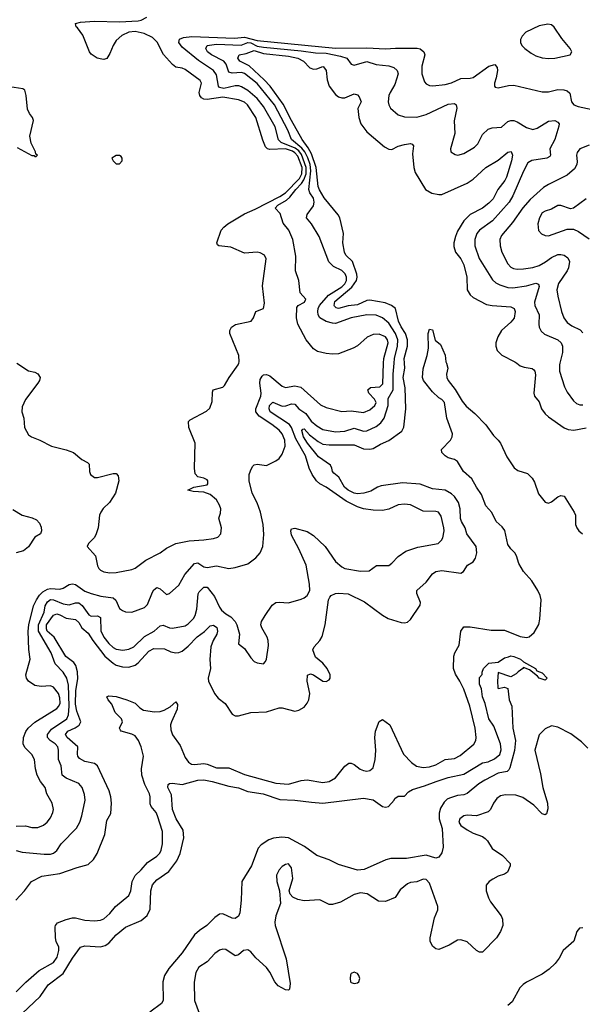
# Model space of a CAD drawing. Header units: inches. Extents: x 1552611 to 1694776, y 811966 to 917215.
# Tile 344 of 549: x 1642473 to 1646066, y 835906 to 842195. Entities that reach past the tile are written whole.
import ezdxf

# ---------------------------------------------------------------- set-up
doc = ezdxf.new("R2010")
doc.units = ezdxf.units.IN
doc.header["$MEASUREMENT"] = 0
doc.layers.add('B6843', color=7, linetype='Continuous')
doc.layers.add('B6844', color=7, linetype='Continuous')

msp = doc.modelspace()

# ---------------------------------------------------------------- linework, layer by layer
at = {"layer": 'B6843', "color": 5}
for points, elevation in [([(1642448.6, 836570), (1642505, 836630), (1642548.3, 836690), (1642615, 836725), (1642730, 836741.2), (1642839.7, 836780.3), (1642910, 836799.4), (1642945.5, 836830), (1642969, 836870), (1643016, 836990), (1643030, 837078.8), (1643054.6, 837125.4), (1643058.7, 837190), (1643055.7, 837230), (1643044.6, 837270), (1642969.8, 837429.8), (1642950, 837443.5), (1642890, 837455.8), (1642856.2, 837476.2), (1642844.6, 837490), (1642842.5, 837502.5), (1642844.1, 837550), (1642777.5, 837610), (1642766.8, 837630), (1642780.7, 837650), (1642828.5, 837671.5), (1642852.2, 837687.8), (1642862.9, 837710), (1642837.8, 837777.8), (1642830, 837822.7), (1642830.8, 837909.2), (1642844.4, 837984.4), (1642843.4, 838030), (1642831.9, 838070), (1642818.1, 838090), (1642768.1, 838128.1), (1642692.6, 838250), (1642649.6, 838289.6), (1642643.5, 838303.5), (1642645.4, 838330), (1642690, 838390.9), (1642710, 838399.6), (1642730, 838394.3), (1642770, 838373.2), (1642830, 838364.7), (1642850, 838344.8), (1642870.9, 838310.9), (1642910, 838275.5), (1642939.9, 838230), (1643017.6, 838130), (1643070, 838084.8), (1643090, 838072.5), (1643130, 838060.7), (1643170, 838059.6), (1643210, 838071.9), (1643230, 838087.8), (1643298.7, 838161.3), (1643330, 838179.3), (1643397.3, 838177.3), (1643437.6, 838157.6), (1643470, 838151.3), (1643490, 838152.3), (1643510, 838160.7), (1643550, 838194.1), (1643606.8, 838253.2), (1643653.2, 838286.8), (1643690, 838322.4), (1643710, 838327), (1643732.5, 838312.5), (1643736.7, 838290), (1643731.7, 838270), (1643709.5, 838230.5), (1643694.6, 838190), (1643687.3, 838107.3), (1643691.2, 838050), (1643676.2, 837990), (1643679.3, 837970), (1643717.8, 837890), (1643741.7, 837861.7), (1643786.3, 837826.3), (1643830, 837759.5), (1643850, 837747.4), (1643870, 837748.9), (1643950, 837770.2), (1644050, 837773.8), (1644130, 837798.5), (1644150, 837800.2), (1644230, 837779.1), (1644255.3, 837784.7), (1644290, 837804.4), (1644310, 837828.9), (1644319.5, 837850), (1644326.5, 837890), (1644309.7, 837970.3), (1644312.3, 838007.7), (1644330, 838017.3), (1644349.1, 838010.9), (1644410, 837970.3), (1644430, 837967.6), (1644450, 837978), (1644456, 837990), (1644455.3, 838010), (1644436.5, 838050), (1644410, 838084.7), (1644362.7, 838122.7), (1644345.1, 838170), (1644353, 838190), (1644390, 838230.4), (1644404.2, 838255.8), (1644424.2, 838330), (1644445.8, 838490), (1644453, 838507), (1644463, 838517), (1644490, 838528.9), (1644510, 838532.2), (1644570, 838527.7), (1644676.4, 838476.4), (1644790, 838391.6), (1644825.5, 838370), (1644910, 838344.2), (1644930, 838342), (1644950, 838347), (1644970, 838363.8), (1645030, 838454.8), (1645032.9, 838472.9), (1645008.9, 838530), (1645008.7, 838550), (1645070, 838602), (1645110, 838654.4), (1645130.5, 838669.5), (1645170, 838677.4), (1645290, 838660.3), (1645306.6, 838670), (1645333.3, 838710), (1645370, 838733), (1645384.2, 838755.8), (1645392.9, 838790), (1645388.1, 838830), (1645328.5, 838910), (1645317.7, 838950), (1645294, 838990), (1645288.3, 839008.4), (1645285.4, 839070), (1645275.4, 839110), (1645250, 839149.1), (1645230, 839166.9), (1645190, 839188.8), (1645110, 839198.4), (1645030, 839227.3), (1644917, 839237), (1644781.5, 839218.5), (1644759.3, 839210), (1644716.6, 839183.4), (1644670.4, 839170.4), (1644630, 839167), (1644609.8, 839170), (1644570, 839189.5), (1644547.4, 839210), (1644511.9, 839271.9), (1644478.5, 839298.5), (1644470.6, 839310), (1644467.5, 839330), (1644457.8, 839350), (1644382.5, 839402.5), (1644311.2, 839490), (1644285.5, 839530), (1644275.6, 839570), (1644281.1, 839578.9), (1644290, 839582.2), (1644323.3, 839543.3), (1644379.9, 839499.9), (1644410, 839483.4), (1644450, 839479), (1644610, 839480.4), (1644670, 839454), (1644710, 839451.7), (1644730, 839455), (1644776.7, 839483.3), (1644830, 839506), (1644913.6, 839566.4), (1644927.1, 839592.9), (1644939.9, 839710), (1644935.9, 839844.1), (1644922.4, 839910), (1644933.1, 839970), (1644931, 840000)], 820), ([(1642450, 837042.9), (1642510, 837045.4), (1642550, 837036), (1642590, 837035.2), (1642625.6, 837050), (1642649.7, 837070), (1642670, 837096.4), (1642684.5, 837130), (1642688.7, 837150), (1642681.5, 837190), (1642647.4, 837250), (1642636.8, 837290), (1642606.2, 837330), (1642585.2, 837370), (1642574.3, 837410), (1642567.9, 837470), (1642550, 837501), (1642505.4, 837545.4), (1642496.2, 837570), (1642497.5, 837610), (1642512.2, 837647.8), (1642527, 837670), (1642570, 837707.9), (1642710, 837795), (1642723.7, 837810), (1642731.2, 837830), (1642730, 837863.7), (1642720.8, 837890), (1642690, 837930.7), (1642670, 837940.6), (1642610, 837935.7), (1642570, 837942.1), (1642528.7, 837970), (1642517.2, 837990), (1642512.9, 838010), (1642539.8, 838110), (1642532.3, 838172.3), (1642527.5, 838290), (1642531.5, 838330), (1642561.7, 838450), (1642579.7, 838490), (1642600.3, 838519.7), (1642620.4, 838539.6), (1642650, 838557.6), (1642670, 838562.6), (1642730, 838558), (1642750, 838563.9), (1642790, 838588.3), (1642810, 838591.6), (1642830, 838587.1), (1642890, 838545), (1642930, 838528.8), (1642992, 838512), (1643070, 838502.9), (1643086.6, 838486.6), (1643110, 838434.4), (1643130, 838420.5), (1643150, 838413.4), (1643190, 838410.6), (1643270, 838441.3), (1643290, 838460.3), (1643321.1, 838538.9), (1643330, 838553.8), (1643350, 838567.9), (1643370, 838559.6), (1643410, 838522.6), (1643430, 838528.8), (1643490, 838582), (1643529, 838651), (1643590, 838720.6), (1643610, 838724.8), (1643650, 838700.8), (1643670, 838695.1), (1643730, 838706.4), (1643810, 838690.3), (1643850, 838695.8), (1643930, 838720.3), (1643981.6, 838758.4), (1644009.8, 838790.2), (1644026, 838830), (1644032.7, 838907.3), (1644028.8, 838970), (1644010.8, 839050), (1643989.9, 839109.8), (1643959, 839170), (1643939, 839250), (1643939.8, 839290), (1643946.3, 839313.7), (1643959.2, 839340.8), (1643970, 839352.4), (1643990, 839355.8), (1644050, 839348), (1644110, 839377.1), (1644130, 839392.7), (1644150, 839420.4), (1644168.6, 839471.4), (1644166.8, 839510), (1644150, 839550.6), (1644130, 839573), (1644082.8, 839610), (1644002.4, 839662.4), (1643980.9, 839690), (1643980.8, 839710), (1644013, 839790), (1644015.4, 839810), (1644006.9, 839873.1), (1644010, 839897.1), (1644022.1, 839917.9), (1644030, 839927.4), (1644050, 839929), (1644070, 839920.9), (1644150, 839854.3), (1644170, 839845.8), (1644230, 839856.6), (1644267.7, 839847.7), (1644394.4, 839734.4), (1644430, 839718), (1644531.6, 839691.6), (1644590, 839697.3), (1644670, 839685.4), (1644710, 839702), (1644741.1, 839730), (1644749.9, 839750), (1644740.2, 839770), (1644703.7, 839810), (1644697.2, 839830), (1644714.4, 839845.6), (1644773.1, 839850), (1644791.6, 839870), (1644797.1, 840000)], 860), ([(1642450, 836887.4), (1642490, 836878), (1642630, 836863.8), (1642670, 836865.5), (1642688.8, 836871.2), (1642711.4, 836888.6), (1642738.8, 836930), (1642835.3, 837030), (1642857.8, 837070), (1642870.8, 837110), (1642892.3, 837210), (1642886.8, 837246.8), (1642871.9, 837290), (1642850, 837316.8), (1642769.8, 837350), (1642745.4, 837370), (1642737.8, 837430), (1642720.2, 837470), (1642720.8, 837530), (1642715.9, 837550), (1642700.3, 837570), (1642667.1, 837590), (1642650.5, 837610), (1642651.7, 837630), (1642676.9, 837663.1), (1642775.3, 837730), (1642786, 837754), (1642790, 837810), (1642785.2, 837945.2), (1642773.7, 837990), (1642750, 838028.2), (1642700.8, 838080.8), (1642674.4, 838150), (1642593.7, 838290), (1642592.5, 838330), (1642629.3, 838410), (1642636.8, 838450), (1642650, 838476.9), (1642670, 838490.5), (1642690, 838490.1), (1642750, 838464), (1642790, 838456.8), (1642830, 838470.7), (1642850, 838469.5), (1642872.3, 838452.3), (1642914.2, 838394.2), (1642930, 838385.4), (1642970, 838387.5), (1642990, 838376), (1642991.3, 838291.3), (1643011.6, 838250), (1643043.6, 838210), (1643070, 838185.7), (1643090, 838175), (1643132.7, 838167.3), (1643170, 838174.8), (1643202.2, 838190), (1643270, 838255.3), (1643331.2, 838288.8), (1643370, 838323.6), (1643390, 838328), (1643430, 838310.9), (1643450, 838308.9), (1643530, 838324), (1643550, 838335.9), (1643582.4, 838370), (1643594.8, 838390), (1643604.7, 838430), (1643612.9, 838527), (1643618.7, 838541.3), (1643650, 838571.1), (1643670, 838570.2), (1643717.8, 838510), (1643750, 838441.5), (1643763, 838423), (1643790, 838399.7), (1643821.4, 838381.4), (1643849.1, 838350), (1643859.6, 838330), (1643878, 838270), (1643870, 838207.3), (1643910, 838178.8), (1643950, 838118), (1643970, 838096), (1643990, 838086), (1644030, 838081), (1644043.7, 838096.3), (1644049.5, 838110.5), (1644062.7, 838197.3), (1644060.5, 838230), (1644053.3, 838250), (1644019.6, 838310), (1644013.6, 838330), (1644016.9, 838350), (1644040.5, 838390), (1644085.7, 838454.3), (1644108.4, 838471.6), (1644130, 838474.4), (1644190, 838470.4), (1644270, 838493.4), (1644290, 838501.7), (1644310, 838517.1), (1644326.6, 838550), (1644324.2, 838590), (1644301.8, 838710), (1644255.3, 838815.3), (1644210, 838902.7), (1644205.4, 838930), (1644210, 838942.8), (1644230, 838946.7), (1644310, 838925.5), (1644350, 838899.3), (1644425.2, 838830), (1644490, 838734), (1644530, 838699.5), (1644550, 838688.9), (1644650, 838671.7), (1644704.9, 838675.1), (1644752.3, 838707.7), (1644830.6, 838709.4), (1644850, 838723.1), (1644890, 838766.4), (1644939.2, 838800.8), (1645015.3, 838824.7), (1645146, 838850), (1645168, 838870), (1645174.7, 838885.3), (1645183.5, 838930), (1645182.7, 838950), (1645164.5, 839024.5), (1645148.6, 839048.6), (1645130, 839053.6), (1645050, 839055), (1644970, 839096), (1644930, 839101), (1644890, 839095.6), (1644831.1, 839068.9), (1644790, 839059.4), (1644730, 839061.2), (1644670, 839071), (1644630, 839084), (1644558.8, 839118.8), (1644430.8, 839210), (1644390.3, 839230.3), (1644368.9, 839250), (1644341.6, 839290), (1644322.9, 839330), (1644297.8, 839410), (1644237.1, 839517.1), (1644209.6, 839590), (1644197.1, 839610), (1644073.8, 839690), (1644065.7, 839710), (1644069.6, 839730), (1644090, 839751.8), (1644150, 839726.5), (1644172.1, 839727.9), (1644210, 839741), (1644230, 839738.6), (1644256.8, 839710), (1644299.9, 839679.9), (1644334.8, 839630), (1644370, 839599.8), (1644410, 839576.4), (1644490, 839561.8), (1644550, 839567), (1644610, 839586.3), (1644670, 839567), (1644690, 839569.4), (1644750, 839596.6), (1644780.3, 839619.7), (1644800.2, 839650), (1644826.9, 839730), (1644825.5, 839774.5), (1644858.3, 839830), (1644858.1, 839930), (1644864, 840000)], 840), ([(1642450, 835986.5), (1642511.9, 836048.1), (1642597.4, 836122.6), (1642690, 836173.8), (1642713.3, 836206.7), (1642724.3, 836250), (1642722.3, 836270), (1642706.1, 836306.1), (1642701.3, 836330), (1642700.1, 836399.9), (1642702.3, 836410), (1642714.8, 836425.2), (1642770, 836448.4), (1642810, 836457.8), (1642830, 836457.5), (1642890, 836443.7), (1642950, 836438.5), (1642990, 836442.7), (1643010, 836451.8), (1643050, 836485.4), (1643085.3, 836530), (1643170, 836601.3), (1643182.7, 836630), (1643191.9, 836690), (1643211.4, 836728.6), (1643250, 836763.8), (1643290, 836812.3), (1643350, 836852), (1643367.9, 836872.1), (1643376.5, 836890), (1643384.7, 836930), (1643386.3, 837010), (1643354.1, 837110), (1643344.4, 837130), (1643312.9, 837170), (1643306.5, 837186.5), (1643306.7, 837230), (1643302.1, 837250), (1643273.1, 837310), (1643252.6, 837370), (1643251, 837410), (1643263.4, 837490), (1643248.4, 837550), (1643231.2, 837590), (1643210, 837619.8), (1643190, 837631.8), (1643121.3, 837650), (1643116.6, 837656.6), (1643110.9, 837670), (1643129.9, 837710), (1643123, 837730), (1643083.9, 837770), (1643062.4, 837822.4), (1643039.3, 837850), (1643030, 837870.6), (1643043.3, 837876.7), (1643088.6, 837871.4), (1643158, 837850), (1643210, 837830.3), (1643240.3, 837800.3), (1643264.9, 837784.9), (1643334.1, 837774.1), (1643370, 837775.7), (1643395.6, 837784.4), (1643434, 837806), (1643470, 837838.7), (1643480.2, 837820.2), (1643479.1, 837790), (1643442.9, 837710), (1643437, 837690), (1643439.3, 837659.3), (1643450, 837627.2), (1643497.9, 837557.9), (1643530, 837482.3), (1643552.2, 837452.2), (1643570, 837440.6), (1643590, 837437.2), (1643650, 837443.1), (1643670, 837440.4), (1643730, 837416.2), (1643810, 837415.4), (1643910, 837373.6), (1644110, 837317.8), (1644190, 837311.6), (1644270, 837335.5), (1644310, 837340.2), (1644410, 837322.9), (1644450, 837328.3), (1644490, 837353.1), (1644550, 837426.7), (1644574.7, 837445.3), (1644590, 837447), (1644610, 837437.4), (1644648.3, 837408.3), (1644670, 837399.3), (1644690, 837395.8), (1644710, 837400.2), (1644730, 837417.3), (1644744.3, 837470), (1644747.3, 837527.3), (1644740.4, 837610), (1644745.7, 837650), (1644768.4, 837711.5), (1644790, 837724.9), (1644836.4, 837690), (1644924.2, 837504.2), (1644975.3, 837450), (1645007.4, 837427.4), (1645050, 837418.4), (1645090, 837423.5), (1645130, 837435.1), (1645190, 837469.4), (1645250, 837476.6), (1645285.6, 837494.4), (1645373.1, 837566.9), (1645386.2, 837590), (1645389.2, 837610), (1645382.7, 837670), (1645347.9, 837810), (1645310, 837919.7), (1645285, 837970), (1645255.5, 838015.5), (1645243.9, 838050), (1645245.8, 838130), (1645251.3, 838150), (1645280.5, 838199.5), (1645290, 838290.2), (1645310, 838316.4), (1645350, 838317.7), (1645484, 838296), (1645570, 838296.5), (1645670, 838254.9), (1645710, 838249.1), (1645726, 838254), (1645758.8, 838281.2), (1645787.8, 838332.2), (1645794.6, 838365.4), (1645803.2, 838490), (1645797.9, 838517.9), (1645781.6, 838550), (1645743.4, 838610), (1645690, 838671.3), (1645660.6, 838720.6), (1645646.9, 838770), (1645636.1, 838790), (1645610, 838814.6), (1645590, 838842.7), (1645571.3, 838931.3), (1645555.2, 838955.2), (1645516.2, 838990), (1645487.9, 839047.9), (1645451.1, 839090), (1645422.4, 839162.4), (1645389.6, 839210), (1645361.7, 839261.7), (1645307.8, 839310), (1645270, 839372.7), (1645250, 839385.7), (1645210, 839396.1), (1645190, 839408.8), (1645169.6, 839430), (1645167.4, 839450), (1645224.6, 839510), (1645234.9, 839530), (1645236.3, 839550), (1645202, 839650), (1645185.3, 839750), (1645170, 839769.7), (1645150, 839780.4), (1645110, 839817.6), (1645051.9, 839890), (1645046.6, 839910), (1645050, 839963.8), (1645060.4, 840000)], 780), ([(1642456, 840000), (1642530, 839953), (1642570, 839943.7), (1642590, 839932), (1642604.9, 839910), (1642600.8, 839890), (1642590, 839873.3), (1642510, 839769.5), (1642490, 839722), (1642488, 839690), (1642499.6, 839650), (1642504.2, 839590), (1642530, 839544), (1642549.5, 839529.5), (1642602, 839510), (1642676.3, 839470), (1642770, 839446.7), (1642816.5, 839430), (1642870, 839385.7), (1642906.7, 839366.7), (1642916.4, 839356.4), (1642919, 839310), (1642926.5, 839290), (1642950, 839271.7), (1642970, 839270.3), (1643070, 839295.8), (1643090, 839295.5), (1643102, 839282), (1643106, 839250), (1643086, 839170), (1643047.3, 839110), (1643007.1, 839072.9), (1642990.6, 839050), (1642983.8, 839030), (1642974.6, 838950), (1642962.6, 838910), (1642950, 838887), (1642913.4, 838850), (1642904.9, 838830), (1642958, 838770), (1642970, 838706.8), (1642978.4, 838690), (1642990, 838679.5), (1643010, 838667.6), (1643050, 838661.3), (1643090, 838664.2), (1643190, 838682.3), (1643210, 838692), (1643278, 838742), (1643370, 838790.4), (1643410, 838818.7), (1643470, 838850.2), (1643554.6, 838865.4), (1643650, 838871.8), (1643710, 838880.9), (1643738, 838890), (1643757.2, 838910), (1643761.4, 838950), (1643745.1, 839010), (1643756.1, 839043.9), (1643758.2, 839070), (1643750, 839094), (1643730, 839127.3), (1643690, 839161.6), (1643650, 839176), (1643582, 839182), (1643548, 839190), (1643586, 839210), (1643670, 839224.9), (1643675.1, 839230), (1643675.1, 839250), (1643670, 839255.1), (1643650, 839266), (1643610, 839275.1), (1643593.3, 839293.3), (1643589.8, 839329.8), (1643594.5, 839490), (1643553.3, 839590), (1643551.5, 839628.5), (1643561.5, 839638.5), (1643666.2, 839693.8), (1643687.2, 839712.8), (1643703.1, 839756.9), (1643705.3, 839814.7), (1643709.7, 839830.3), (1643770, 839848.4), (1643782, 839858), (1643812, 839910), (1643869.4, 839990), (1643872.5, 840000)], 880), ([(1645198.6, 840000), (1645208.2, 839970), (1645198.7, 839930), (1645200.3, 839910), (1645208.7, 839890), (1645253.4, 839833.4), (1645298.6, 839758.6), (1645325.4, 839725.4), (1645379.2, 839679.2), (1645450, 839606.7), (1645500, 839540), (1645530, 839508.9), (1645543.2, 839490), (1645583.6, 839403.6), (1645631.5, 839331.5), (1645654.5, 839314.5), (1645715.8, 839295.8), (1645746.6, 839266.6), (1645761, 839241), (1645785.9, 839165.9), (1645830, 839112.2), (1645850, 839106), (1645870, 839115.3), (1645910, 839147.4), (1645930, 839155.6), (1645951.2, 839151.2), (1646014.9, 839050), (1646022.4, 839030), (1646023.5, 838970), (1646030.9, 838950), (1646043.8, 838930), (1646068, 838910)], 780), ([(1645649, 840000), (1645670, 839984.4), (1645694.6, 839974.6), (1645745.9, 839965.9), (1645757.5, 839957.5), (1645763.1, 839950), (1645767, 839927), (1645756.9, 839810), (1645762, 839790), (1645790, 839753.4), (1645806.8, 839710), (1645830, 839677.6), (1645850, 839657.6), (1645950, 839589), (1645977.1, 839577.1), (1646012.3, 839572.3), (1646090, 839587.3)], 820), ([(1645922.3, 840000), (1645919.7, 839990), (1645920.2, 839950), (1645953.4, 839850), (1645970, 839816.4), (1646010, 839760.9), (1646030, 839743.6), (1646050, 839735.5), (1646070, 839734.2)], 840), ([(1642430, 839066.7), (1642490, 839030.3), (1642553.6, 839013.6), (1642580.5, 839000.5), (1642599.1, 838979.1), (1642610, 838954), (1642613, 838930), (1642606.4, 838910), (1642570, 838888.6), (1642530, 838828.5), (1642496.8, 838803.2), (1642450, 838789.8)], 860), ([(1642490, 835846.4), (1642604.6, 835955.4), (1642654.5, 836030), (1642750, 836102.6), (1642810, 836200.9), (1642860.7, 836270), (1642890, 836280.2), (1642990, 836273.3), (1643019.2, 836280.8), (1643043, 836297), (1643090, 836350.1), (1643150, 836399.2), (1643250, 836440.8), (1643286.8, 836473.2), (1643306.5, 836513.5), (1643309.9, 836630), (1643322.3, 836670), (1643350, 836701.4), (1643426.1, 836753.9), (1643476.8, 836823.2), (1643498.4, 836870), (1643522.4, 836970), (1643517.9, 837017.9), (1643472.8, 837090), (1643449, 837150), (1643443, 837243), (1643419, 837290), (1643422, 837310), (1643430, 837316), (1643450, 837318.8), (1643510.3, 837310.3), (1643610, 837337), (1643650, 837339.8), (1643703, 837330), (1643810, 837299), (1643870, 837288.6), (1643930, 837264.7), (1644028.2, 837250), (1644134.5, 837214.5), (1644230.6, 837210.6), (1644336.1, 837196.1), (1644410, 837191.2), (1644670, 837221.7), (1644730, 837211.7), (1644790, 837170.3), (1644810, 837164.9), (1644829, 837170), (1644865.1, 837210), (1644870, 837221), (1644890, 837236), (1644930, 837236), (1644956.6, 837263.4), (1644981.7, 837278.3), (1645058.5, 837301.5), (1645132.3, 837330), (1645210, 837353.9), (1645310, 837375.5), (1645430, 837448.2), (1645466, 837454), (1645506.4, 837473.6), (1645538.6, 837501.4), (1645548.7, 837531.3), (1645543.1, 837570), (1645502, 837682), (1645469.3, 837730), (1645446.6, 837826.6), (1645429.2, 837870), (1645421.7, 837921.7), (1645409.7, 837950.3), (1645410, 837994), (1645427.3, 838012.7), (1645427.3, 838027.3), (1645435.3, 838050), (1645462, 838078), (1645470, 838084), (1645529.1, 838090.9), (1645570, 838118.8), (1645594, 838126), (1645610, 838130.7), (1645630, 838128.2), (1645670.8, 838110), (1645690, 838094), (1645766.8, 838050), (1645776.8, 838036.8), (1645810, 838022.8), (1645841, 837990), (1645830, 837975.3), (1645790, 837989.6), (1645781.2, 838001.2), (1645730, 838041.2), (1645690, 838058), (1645686, 838050), (1645656, 838030), (1645644, 838016), (1645610, 837998), (1645530, 838026), (1645524, 837970), (1645527.1, 837927.1), (1645530, 837922), (1645570, 837932), (1645590, 837922), (1645599.1, 837850), (1645615.8, 837810), (1645621.7, 837670), (1645639.5, 837590), (1645634, 837526), (1645603.4, 837416.6), (1645597.3, 837402.7), (1645586.2, 837393.8), (1645530, 837382), (1645443, 837337), (1645406.4, 837313.6), (1645330, 837252.1), (1645310, 837244.6), (1645270, 837239.3), (1645218.4, 837221.6), (1645204.3, 837215.7), (1645183.7, 837196.3), (1645161.5, 837158.5), (1645152.6, 837127.4), (1645153.2, 837090), (1645170.8, 837029.2), (1645177.3, 836910), (1645170, 836874), (1645150, 836846), (1645130, 836839.5), (1645070, 836859.2), (1644943.4, 836836.6), (1644843.4, 836836.6), (1644811.6, 836828.4), (1644672.4, 836767.6), (1644630, 836762.4), (1644510, 836798), (1644449.6, 836829.6), (1644370, 836855.4), (1644293, 836913), (1644190, 836968.3), (1644146.7, 836973.3), (1644094, 836966), (1644064, 836956), (1644015.5, 836924.5), (1643996.3, 836903.7), (1643953, 836790), (1643892.4, 836690), (1643888.2, 836571.8), (1643878.9, 836490), (1643871.7, 836468.3), (1643850, 836454.5), (1643830, 836455.1), (1643770, 836483.1), (1643750, 836482), (1643719.7, 836460.3), (1643668.7, 836410), (1643621.8, 836378.2), (1643590.7, 836349.3), (1643510, 836233.6), (1643424.7, 836135.3), (1643397.7, 836090), (1643387.3, 836050), (1643388.9, 835931.1), (1643379.3, 835910), (1643303.7, 835856.3)], 760), ([(1646101.1, 837541.1), (1646061.5, 837581.5), (1645992.8, 837632.8), (1645910, 837676.5), (1645870, 837684.1), (1645830, 837665.8), (1645790, 837626.6), (1645763.6, 837530), (1645798.4, 837378.4), (1645813.5, 837290), (1645843.6, 837190), (1645845.8, 837154.1), (1645836.7, 837123.3), (1645830, 837117), (1645810, 837122.6), (1645757.8, 837177.8), (1645687.1, 837227.1), (1645642.1, 837242.1), (1645575.6, 837244.4), (1645543.5, 837236.5), (1645520, 837220), (1645499.2, 837190), (1645480.9, 837150), (1645465.2, 837134.8), (1645390.2, 837109.8), (1645330, 837114.5), (1645310.7, 837110), (1645284.6, 837090), (1645278.3, 837070), (1645290, 837048.9), (1645330, 837019.6), (1645370, 836998.5), (1645430, 836976.9), (1645445.7, 836965.7), (1645460.3, 836950), (1645490, 836901.3), (1645556.4, 836856.4), (1645605.3, 836805.3), (1645606, 836790), (1645588.5, 836750), (1645570, 836736.4), (1645530, 836723.5), (1645495, 836705), (1645471.8, 836690), (1645452.2, 836667.8), (1645453.1, 836630), (1645466.8, 836586.8), (1645480.9, 836560.9), (1645548.7, 836470), (1645556, 836450), (1645558.4, 836410), (1645543.1, 836370), (1645518, 836330), (1645430, 836239.7), (1645410, 836238.3), (1645390, 836249.7), (1645330, 836303.9), (1645290, 836317.3), (1645270, 836314.8), (1645216.9, 836283.1), (1645150, 836255.1), (1645130, 836260.5), (1645110, 836277.6), (1645095, 836310), (1645095.4, 836330), (1645122.6, 836457.4), (1645144.1, 836510), (1645144.1, 836530), (1645090, 836680.4), (1645070, 836703.9), (1645050, 836706.2), (1645010, 836688.6), (1644970, 836683.5), (1644950, 836676), (1644902.9, 836637.2), (1644872.1, 836587.9), (1644810, 836562.9), (1644764, 836564), (1644691.4, 836611.4), (1644650, 836618.7), (1644610, 836607.9), (1644522.7, 836557.3), (1644470, 836542.6), (1644450, 836542.5), (1644390, 836574.2), (1644290, 836567.1), (1644250, 836574.3), (1644217, 836590), (1644200.7, 836610), (1644195.1, 836630), (1644217.1, 836710), (1644210, 836777.2), (1644190, 836802.4), (1644170, 836798.3), (1644150, 836785.4), (1644130, 836764.7), (1644113.4, 836730), (1644115.8, 836690), (1644132.4, 836630), (1644138.4, 836550), (1644108.9, 836470), (1644102.8, 836430), (1644105, 836410), (1644175.6, 836195.6), (1644201.7, 836038.3), (1644196.9, 836003.1), (1644190, 835996.1), (1644170, 835997.4), (1644124.8, 836024.8), (1644103, 836050), (1644070.7, 836110.7), (1644050, 836139.9), (1643982.3, 836202.3), (1643950, 836240.9), (1643930, 836253.2), (1643902.4, 836250), (1643870, 836221.1), (1643850, 836216), (1643790, 836255.6), (1643770, 836257.3), (1643750, 836251), (1643720.3, 836230), (1643670, 836177.7), (1643617.2, 836142.8), (1643597.6, 836110), (1643588.3, 836048.3), (1643590.2, 835930), (1643618.7, 835850)], 780), ([(1646070, 836394), (1646048.3, 836391.7), (1646030.8, 836370), (1646013, 836310), (1645943.1, 836250), (1645918.6, 836201.4), (1645893.9, 836166.1), (1645854.9, 836130), (1645810, 836098.8), (1645710, 836048.2), (1645687.8, 836032.2), (1645667.7, 836010), (1645617.8, 835922.2), (1645590, 835897.6)], 820)]:
    msp.add_lwpolyline(points, dxfattribs=dict(at, elevation=elevation))
at = {"layer": 'B6843', "color": 5, "elevation": 820}
msp.add_lwpolyline([(1644609, 836111), (1644590, 836102), (1644586.4, 836093.6), (1644582.8, 836070), (1644586.9, 836050), (1644590, 836044.9), (1644610, 836039.5), (1644630, 836042.4), (1644638.4, 836050), (1644644.7, 836070), (1644638.9, 836090), (1644630, 836102.9)], close=True, dxfattribs=at)
at = {"layer": 'B6844', "color": 5}
for points, elevation in [([(1643872.5, 840000), (1643875.6, 840010), (1643872.4, 840050), (1643816.3, 840190), (1643816.3, 840210), (1643826, 840230), (1643852, 840248), (1643951, 840269), (1643965.6, 840290), (1643981.2, 840330), (1644030, 840350.6), (1644036.6, 840383.4), (1644024.5, 840495.5), (1644047.8, 840667.8), (1644036.2, 840690), (1644010, 840706.3), (1643990, 840709.7), (1643910, 840703.1), (1643821.9, 840741.9), (1643746, 840750), (1643736.9, 840756.9), (1643733.1, 840770), (1643760.3, 840850), (1643776, 840870), (1643802.2, 840890), (1643910, 840954.9), (1643976.3, 840983.7), (1644134.9, 841065.1), (1644170.7, 841089.3), (1644259.9, 841180.1), (1644275.4, 841210), (1644277.7, 841250), (1644250, 841322.9), (1644230, 841345), (1644214.7, 841354.7), (1644170, 841369.4), (1644070, 841365), (1644056.2, 841370), (1644043.1, 841383.1), (1644025.2, 841425.2), (1643981.2, 841570), (1643929.2, 841650), (1643910, 841667.4), (1643870, 841683.6), (1643770, 841701), (1643670, 841685.2), (1643650, 841687.2), (1643635.2, 841695.2), (1643622.9, 841710), (1643619.3, 841730), (1643633.6, 841790), (1643625.7, 841805.7), (1643530, 841876.5), (1643510, 841885.3), (1643470, 841892.7), (1643450, 841908.6), (1643392, 841972), (1643350.4, 842050.4), (1643320.7, 842080.7), (1643267.3, 842107.3), (1643210, 842118.5), (1643170, 842115.4), (1643125.8, 842094.2), (1643090, 842062.4), (1643069.6, 842030.4), (1643050, 841978), (1643030, 841946.9), (1643010, 841940.3), (1642997.5, 841942.5), (1642968.3, 841950), (1642930, 841974.8), (1642919.9, 841990), (1642876.3, 842096.3), (1642843.3, 842143.3), (1642834, 842150), (1642828.7, 842170), (1642861.3, 842178.7), (1642950, 842184.7), (1643110, 842181.6), (1643230, 842187.3), (1643248.9, 842191.1), (1643286, 842210)], 880), ([(1644797.1, 840000), (1644798.3, 840030), (1644825.6, 840130), (1644822.6, 840150), (1644809.8, 840170), (1644770, 840187.2), (1644730, 840184.4), (1644693.4, 840166.6), (1644630, 840111.9), (1644603.3, 840096.7), (1644510, 840061.2), (1644470, 840058.8), (1644430, 840062.6), (1644375.8, 840075.8), (1644350, 840092.3), (1644302.8, 840150), (1644249.8, 840250), (1644241.5, 840290), (1644242.6, 840357.4), (1644251.1, 840368.9), (1644291.3, 840390), (1644301.2, 840410), (1644264, 840450), (1644257, 840530), (1644234.2, 840590), (1644236.1, 840683.9), (1644217.7, 840790), (1644191.5, 840850), (1644155.6, 840895.6), (1644136.3, 840956.3), (1644104.4, 840990), (1644122.9, 841010), (1644177.7, 841042.3), (1644198.5, 841061.5), (1644236.2, 841110), (1644272.4, 841147.6), (1644288, 841172), (1644302.1, 841210), (1644303.6, 841250), (1644273.8, 841333.8), (1644256.2, 841356.2), (1644233.3, 841373.3), (1644142.9, 841410), (1644126.9, 841426.9), (1644104.8, 841510), (1644030, 841639.5), (1643990, 841691.7), (1643930, 841741.7), (1643890, 841766.4), (1643871.8, 841771.8), (1643850, 841772.7), (1643776, 841756), (1643750, 841762.1), (1643743.4, 841770), (1643730, 841842.3), (1643711.6, 841870), (1643614.4, 841934.4), (1643510, 842020.2), (1643488.6, 842050), (1643493, 842070), (1643518.9, 842081.1), (1643573.5, 842086.5), (1643844.1, 842075.9), (1643910, 842083.8), (1643990, 842061.9), (1644490, 842013.7), (1644690, 842015.2), (1644810, 842008.6), (1644873, 842013), (1645012.5, 842012.5), (1645030, 842009.1), (1645054.9, 841990), (1645061.3, 841970), (1645041.6, 841898.4), (1645040.9, 841850), (1645058.4, 841798.4), (1645070, 841784.9), (1645090, 841774.6), (1645111.6, 841771.6), (1645190, 841781.8), (1645230, 841792.5), (1645290, 841818.2), (1645350, 841821.2), (1645370, 841826.3), (1645470, 841898.4), (1645508.5, 841908.5), (1645522.6, 841890), (1645525.5, 841870), (1645517, 841823), (1645505.3, 841790), (1645504.9, 841770), (1645510, 841764.9), (1645530, 841760.4), (1645595.6, 841775.6), (1645630, 841777.4), (1645810, 841734.3), (1645850, 841734.9), (1645910, 841749.4), (1645947.9, 841747.9), (1645970, 841740.7), (1645986, 841726), (1645996.9, 841670), (1646012, 841652), (1646040.5, 841640.5), (1646130, 841620.2)], 860), ([(1644864, 840000), (1644866.5, 840030), (1644886.9, 840110), (1644889.1, 840150), (1644873.9, 840190), (1644830, 840257.1), (1644790, 840289.9), (1644750, 840307.2), (1644690, 840309.9), (1644590, 840289.8), (1644490, 840254.7), (1644470, 840255.7), (1644430, 840267.9), (1644390.3, 840290.3), (1644379.9, 840310), (1644377.4, 840330), (1644379.4, 840350), (1644387.8, 840370), (1644444.9, 840435.1), (1644530, 840488.1), (1644550, 840506.8), (1644561, 840530), (1644560.4, 840550), (1644551.7, 840571.7), (1644542.1, 840582.1), (1644530, 840592.3), (1644477.4, 840617.4), (1644447.9, 840647.9), (1644386.2, 840810), (1644336.4, 840890), (1644305.3, 840930), (1644309, 840950), (1644350, 841005.2), (1644354.1, 841030), (1644350, 841054.5), (1644326.6, 841090), (1644320.2, 841110), (1644332.2, 841230), (1644327.4, 841270), (1644312.9, 841312.9), (1644295.2, 841350), (1644275.2, 841375.2), (1644209.2, 841430), (1644186.1, 841490), (1644100.3, 841650), (1643990, 841786.7), (1643910, 841850.7), (1643890, 841857.8), (1643830, 841853.2), (1643810, 841859.8), (1643792.7, 841910), (1643777.2, 841930), (1643697.7, 841970), (1643673.7, 841990), (1643661.8, 842010), (1643671.1, 842030), (1643730, 842037.9), (1643887.2, 842032.8), (1643930, 842049.8), (1643950, 842046), (1643990, 842026), (1644030, 842019), (1644270, 841995.7), (1644362.5, 841982.5), (1644430, 841980.3), (1644522.3, 841962.3), (1644561.7, 841950), (1644590, 841910.4), (1644610, 841904.6), (1644690, 841927.7), (1644750, 841908.8), (1644830, 841900.1), (1644861.7, 841890), (1644883, 841870), (1644889.4, 841849.4), (1644870, 841780.4), (1644838.5, 841730), (1644831, 841710), (1644826.9, 841670), (1644830.2, 841650.2), (1644842, 841630), (1644890, 841587.6), (1644930, 841573.4), (1645010, 841571.6), (1645070, 841588.9), (1645210, 841655.2), (1645250, 841659.5), (1645261.6, 841650), (1645264.9, 841630), (1645247.8, 841547.8), (1645252.1, 841468), (1645224.4, 841370), (1645227.7, 841350), (1645253.8, 841333.8), (1645270.4, 841330.4), (1645310, 841339.5), (1645378.8, 841381.2), (1645398.1, 841401.9), (1645430, 841462.4), (1645465.3, 841494.7), (1645490, 841503.5), (1645550, 841508.8), (1645590, 841543.6), (1645610, 841552), (1645630, 841550.2), (1645650, 841542), (1645710, 841505.5), (1645750, 841494.4), (1645778.6, 841501.4), (1645850, 841545.8), (1645890, 841551.2), (1645910, 841539.5), (1645918.3, 841530), (1645915.5, 841515.5), (1645891.2, 841430), (1645859.3, 841370), (1645862.3, 841330), (1645858.6, 841321.4), (1645840.7, 841310), (1645743.9, 841296.1), (1645719.4, 841280.6), (1645690, 841228), (1645622.1, 841070), (1645598.8, 841030), (1645493.4, 840910), (1645409.1, 840850.9), (1645392, 840830), (1645380.2, 840790), (1645379.7, 840750), (1645408.6, 840670), (1645493.6, 840533.6), (1645514.4, 840514.4), (1645540.6, 840500.6), (1645590, 840484.8), (1645623.1, 840483.1), (1645710, 840493.9), (1645770, 840511.5), (1645786.4, 840506.4), (1645790.8, 840490), (1645762, 840390), (1645762.7, 840370), (1645791.8, 840310), (1645788, 840250), (1645791.3, 840230), (1645804.5, 840204.5), (1645825.2, 840185.2), (1645910, 840151), (1645932.1, 840130), (1645939.7, 840110), (1645940.6, 840070), (1645922.3, 840000)], 840), ([(1644931, 840000), (1644929, 840030), (1644949.3, 840110), (1644950.6, 840150), (1644937.3, 840190), (1644910, 840233), (1644893, 840270), (1644873.2, 840350), (1644848.6, 840370), (1644806.3, 840386.3), (1644710, 840402.4), (1644690, 840400.8), (1644630, 840373.9), (1644570, 840367.4), (1644510, 840349.9), (1644494.9, 840354.9), (1644484.4, 840364.4), (1644481.2, 840370), (1644485.6, 840394.4), (1644594.4, 840485.6), (1644624, 840530), (1644628.4, 840550), (1644625.8, 840570), (1644599.7, 840650), (1644556.7, 840690), (1644546.6, 840710), (1644536.6, 840770), (1644540.2, 840830), (1644517.3, 840930), (1644508, 840948), (1644417.6, 841057.6), (1644387.3, 841107.3), (1644380, 841130), (1644366.2, 841250), (1644337.2, 841337.2), (1644316.4, 841376.4), (1644276.3, 841430), (1644208.3, 841550), (1644155.7, 841655.7), (1644072.3, 841770), (1644034, 841810), (1643939.1, 841899.1), (1643878.6, 841930), (1643866.1, 841950), (1643875.4, 841970), (1643920.2, 841979.8), (1643970, 841997.2), (1644030, 841979.9), (1644190, 841961.5), (1644249.1, 841950), (1644285.6, 841930), (1644326.9, 841886.9), (1644350, 841878), (1644370, 841880.6), (1644410, 841896.5), (1644414.1, 841894.1), (1644431.2, 841871.2), (1644437.8, 841810), (1644449.5, 841770), (1644490, 841716.2), (1644510, 841701.1), (1644530, 841695.2), (1644550, 841695.3), (1644610, 841720.6), (1644630, 841714.9), (1644641.3, 841701.3), (1644654, 841670), (1644633, 841627), (1644639.3, 841570), (1644653, 841530), (1644690, 841478), (1644802.9, 841382.9), (1644830, 841367.1), (1644850, 841366.2), (1644890, 841386), (1644930, 841398.5), (1644970, 841404.9), (1644979.9, 841399.9), (1644987.3, 841390), (1644982.3, 841337.7), (1644990.8, 841250), (1644999.9, 841219.9), (1645064.9, 841110), (1645105.8, 841085.8), (1645150, 841078.2), (1645170, 841079.2), (1645330, 841150.9), (1645370, 841175.3), (1645450, 841250.7), (1645530, 841297.3), (1645590, 841349.1), (1645612.1, 841352.1), (1645620.2, 841330), (1645613.1, 841293.1), (1645582.6, 841190), (1645572, 841168), (1645526.8, 841110), (1645496.8, 841050), (1645470, 841022.4), (1645429.2, 840990.8), (1645350.1, 840950), (1645310, 840909.9), (1645270, 840844.1), (1645256, 840810), (1645246.6, 840770), (1645246.2, 840746.1), (1645256.1, 840710), (1645290, 840666.4), (1645310.6, 840630), (1645328.5, 840550), (1645331, 840470), (1645350, 840436.5), (1645370, 840420.8), (1645455.3, 840375.3), (1645490, 840368.4), (1645610, 840360.7), (1645630.2, 840350), (1645637.2, 840330), (1645631.1, 840288.9), (1645610, 840262.3), (1645549.3, 840210), (1645526.2, 840170), (1645513.8, 840130), (1645513.8, 840110), (1645522.5, 840082.5), (1645552.3, 840052.3), (1645635.5, 840010), (1645649, 840000)], 820), ([(1642457.5, 841377.5), (1642550, 841327.7), (1642566.4, 841326.4), (1642570, 841322), (1642578, 841322), (1642586, 841330), (1642576.4, 841336.4), (1642574, 841350), (1642546.3, 841406.3), (1642538.7, 841450), (1642562.4, 841550), (1642555.1, 841570), (1642535.6, 841595.6), (1642522.7, 841622.7), (1642515.1, 841710), (1642505.6, 841745.6), (1642492.7, 841752.7), (1642410, 841766.3)], 920), ([(1646110, 841392.5), (1646050.3, 841369.8), (1646034.3, 841345.7), (1646030.3, 841329.7), (1646034.2, 841290), (1646031.2, 841270), (1646017, 841243), (1645970, 841202.4), (1645850, 841142.6), (1645817.8, 841122.2), (1645732.9, 841047.1), (1645686, 840994), (1645620.8, 840899.2), (1645550, 840816), (1645539.8, 840790), (1645542.3, 840750), (1645551.7, 840710), (1645590, 840636), (1645610, 840614.7), (1645626.5, 840606.5), (1645650, 840602), (1645690, 840602.7), (1645750, 840612.9), (1645790, 840624.8), (1645831.9, 840648.1), (1645870, 840676.3), (1645910, 840695.1), (1645930, 840695.8), (1645950, 840690.2), (1645973.4, 840673.4), (1645984.4, 840650), (1645978.2, 840610), (1645969.3, 840590), (1645914, 840510), (1645904.2, 840470), (1645909.4, 840430), (1645933.8, 840330), (1645948.6, 840290), (1645970, 840260.2), (1645998.6, 840238.6), (1646052.9, 840212.9), (1646070, 840194.4)], 860), ([(1646090, 841049.8), (1646010, 840991.2), (1645990, 840986.9), (1645930, 841007.4), (1645910, 841007.1), (1645870, 840984.8), (1645828.2, 840971.8), (1645810, 840960.7), (1645793.8, 840930), (1645782.8, 840890), (1645787.6, 840847.6), (1645806.3, 840826.3), (1645830, 840816.5), (1645850, 840815.2), (1645970, 840856.9), (1646010, 840856.9), (1646042.2, 840842.2), (1646110, 840794.7)], 880), ([(1645060.4, 840000), (1645074.8, 840050), (1645083.4, 840096.6), (1645082.7, 840190), (1645090, 840219.1), (1645110, 840214), (1645127.3, 840147.3), (1645159.8, 840119.8), (1645190, 840052), (1645195.3, 840010), (1645198.6, 840000)], 780)]:
    msp.add_lwpolyline(points, dxfattribs=dict(at, elevation=elevation))
for points, elevation in [([(1645846.6, 842166.6), (1645790, 842155.8), (1645705.3, 842114.7), (1645682.4, 842090), (1645671.7, 842068.3), (1645671.5, 842050), (1645680.3, 842030), (1645698.7, 842010), (1645740.2, 841980.2), (1645770, 841964), (1645810, 841950.2), (1645850, 841946.2), (1645890, 841948.3), (1645989.4, 841970.6), (1645998.4, 841990), (1645989.5, 842010), (1645935.5, 842075.5), (1645886.2, 842146.2), (1645870, 842161.2)], 880), ([(1643110, 841328), (1643090, 841328), (1643062, 841310), (1643070, 841294), (1643090, 841274), (1643110, 841274), (1643127.3, 841292.7), (1643128, 841310), (1643120.4, 841320.4)], 920)]:
    msp.add_lwpolyline(points, close=True, dxfattribs=dict(at, elevation=elevation))

doc.saveas('drawing.dxf')
